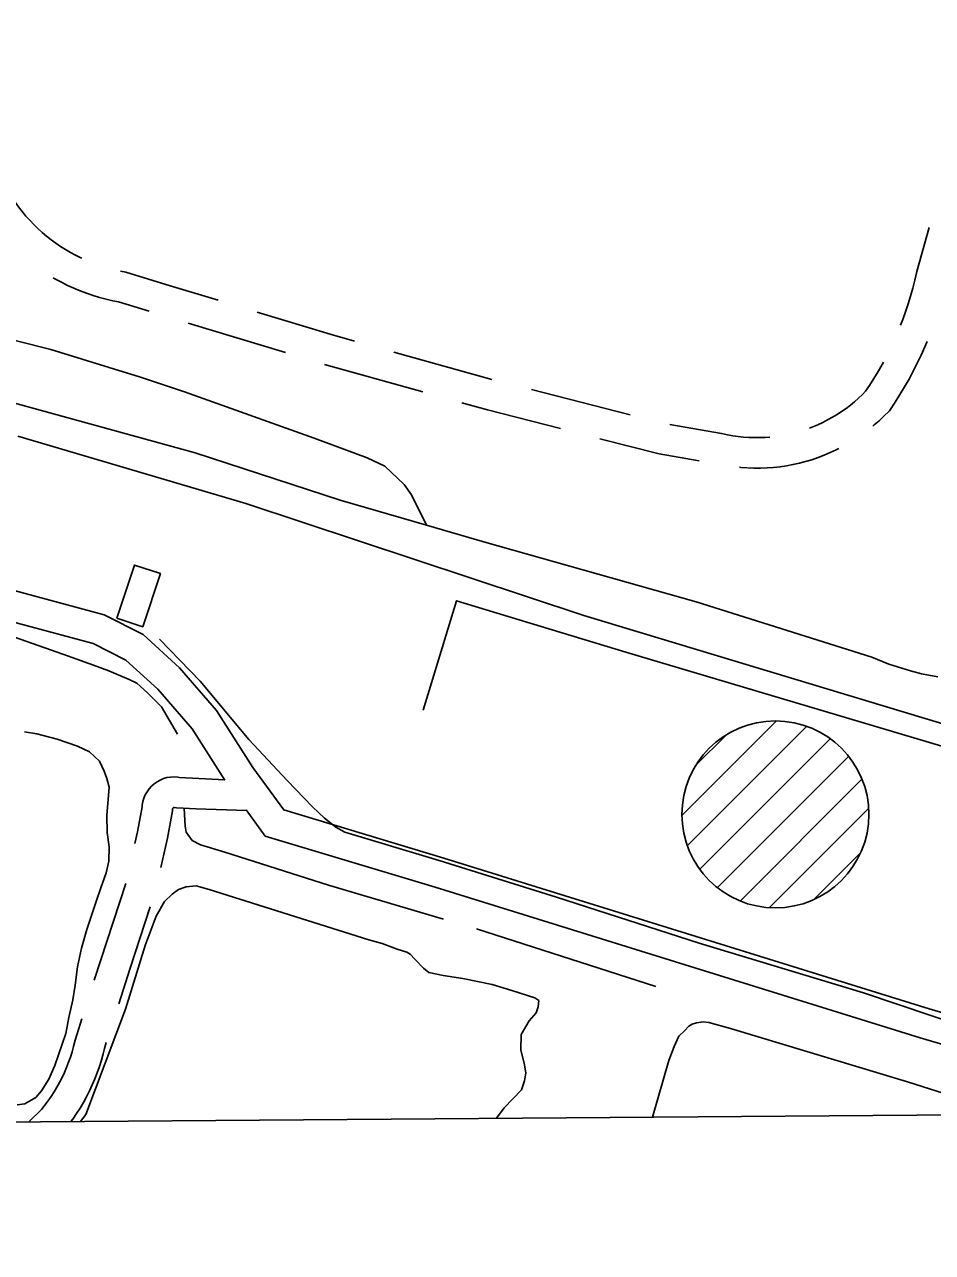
# Model space of a CAD drawing. Extents: x 3535183 to 3573198, y 534952 to 560562.
# Drawn here: x 3556330 to 3557221, y 540353 to 541559 of the extents above; entities that cross this region are included whole.
import ezdxf

# ---------------------------------------------------------------- set-up
doc = ezdxf.new("R2010")
doc.units = 0
for name, color, linetype in [('V-BLDG-OTLN', 7, 'Continuous'), ('V-DOMW-TANK', 7, 'Continuous'), ('V-GRID-FRAM', 7, 'Continuous'), ('V-ROAD-CNTR', 7, 'Continuous'), ('V-SITE-OTLN', 7, 'Continuous'), ('V-TOPO-SHOR', 7, 'Continuous'), ('V-UTIL-LINE', 7, 'Continuous')]:
    doc.layers.add(name, color=color, linetype=linetype)

msp = doc.modelspace()

# ---------------------------------------------------------------- linework, layer by layer
at = {"layer": 'V-BLDG-OTLN'}
msp.add_lwpolyline([(3556420.7, 540975.7), (3556438, 541027.8), (3556463.5, 541019.4), (3556446.1, 540967.2)], close=True, dxfattribs=at)
at = {"layer": 'V-DOMW-TANK'}
for p, q in [((3556975.6, 540782.3), (3557067.9, 540874.6)), ((3556980.7, 540752.1), (3557097.8, 540869.2)), ((3556989.5, 540831.6), (3557018.4, 540860.4)), ((3556993, 540729), (3557121, 540857)), ((3557010.4, 540711), (3557139.1, 540839.8)), ((3557032.8, 540698), (3557152.2, 540817.5)), ((3557061.5, 540691.4), (3557158.6, 540788.6)), ((3557104.8, 540699.3), (3557150.9, 540745.5))]:
    msp.add_line(p, q, dxfattribs=at)
msp.add_circle((3557067.2, 540782.9), 91.8, dxfattribs=at)
at = {"layer": 'V-GRID-FRAM'}
msp.add_lwpolyline([(3539245.8, 558535.3), (3570887.5, 558774.6), (3571033, 540592.1), (3539375.4, 540352.7), (3539245.8, 558535.3)], dxfattribs=at)
at = {"layer": 'V-ROAD-CNTR'}
for p, q in [((3556586.3, 541236.5), (3556490.6, 541265.4)), ((3556788.9, 541210), (3556692.6, 541237)), ((3556720.9, 541197.9), (3556624.6, 541224.9)), ((3556924.5, 541175.3), (3556827.6, 541200.1))]:
    msp.add_line(p, q, dxfattribs=at)
for points in [[(3556386.3, 541329.1), (3556385.3, 541329.5), (3556380.2, 541332.1), (3556375.2, 541334.8), (3556370.3, 541337.7), (3556365.5, 541340.7), (3556360.8, 541344), (3556356.2, 541347.3), (3556351.7, 541350.8), (3556347.4, 541354.5), (3556343.2, 541358.3), (3556339.1, 541362.3), (3556335.1, 541366.4), (3556331.3, 541370.6), (3556327.7, 541375), (3556324.1, 541379.5), (3556320.8, 541384.1), (3556317.6, 541388.8), (3556314.2, 541394.1), (3556313.4, 541395.3)], [(3557218.2, 541359.2), (3557205.9, 541316.1), (3557204, 541307.6), (3557202, 541299.7), (3557199.9, 541291.9), (3557197.6, 541284.2), (3557195, 541276.5), (3557192.3, 541268.9), (3557190.1, 541263.3)], [(3556452.4, 541277.1), (3556422.3, 541286.3), (3556416.7, 541287.4), (3556410.2, 541288.9), (3556403.7, 541290.6), (3556397.3, 541292.6), (3556390.9, 541294.7), (3556384.6, 541297.1), (3556378.4, 541299.7), (3556372.3, 541302.5), (3556366.3, 541305.5), (3556360.4, 541308.7), (3556358.3, 541309.9)], [(3556520, 541287.9), (3556468.8, 541303.4), (3556429.6, 541315.5), (3556424.2, 541316.5)], [(3556654.1, 541247.8), (3556630.2, 541254.5), (3556558.3, 541276.3)], [(3557216.1, 541247.4), (3557213.9, 541242.1), (3557210.3, 541234), (3557206.5, 541226.1), (3557202.5, 541218.2), (3557198.4, 541210.4), (3557194, 541202.7), (3557189.4, 541195.2), (3557184.7, 541187.7), (3557179.1, 541179.4), (3557173.8, 541174.1), (3557169.2, 541169.6), (3557164.3, 541165.4), (3557162.8, 541164.1)], [(3557173.2, 541227), (3557172.1, 541224.9), (3557168.1, 541217.9), (3557163.9, 541211), (3557159.6, 541204.2), (3557155.7, 541198.5), (3557152.8, 541195.4), (3557148.9, 541191.8), (3557144.9, 541188.2), (3557140.8, 541184.9), (3557136.5, 541181.6), (3557132.2, 541178.5), (3557127.7, 541175.6), (3557123.1, 541172.9), (3557118.5, 541170.3), (3557113.7, 541167.9), (3557108.9, 541165.6), (3557104, 541163.5), (3557100.6, 541162.3)], [(3556856.2, 541161.8), (3556784.5, 541180.1), (3556759.4, 541187.1)], [(3557041.6, 541153.1), (3557036, 541153.5), (3557030.7, 541154.1), (3557025.4, 541154.8), (3557020.1, 541155.8), (3557014.3, 541157), (3556963.4, 541165.8)], [(3556992.5, 541130.3), (3556953.2, 541137.1), (3556894.9, 541151.9)], [(3557061.7, 541153.5), (3557057.3, 541153.2), (3557052, 541153), (3557046.6, 541153), (3557041, 541153.1)], [(3557129.4, 541142.2), (3557126.8, 541140.9), (3557121, 541138.2), (3557115.1, 541135.7), (3557109.1, 541133.4), (3557103, 541131.3), (3557096.9, 541129.5), (3557090.7, 541127.9), (3557084.4, 541126.5), (3557078.1, 541125.3), (3557071.8, 541124.4), (3557065.4, 541123.7), (3557059, 541123.2), (3557052.6, 541123), (3557046.1, 541123), (3557040, 541123.2)], [(3557039.5, 541123.2), (3557033.3, 541123.6), (3557031.9, 541123.8)], [(3557427.4, 540530.4), (3557218, 540592), (3556741.8, 540740), (3556584.6, 540787.3), (3556554.3, 540829), (3556518.6, 540884.9), (3556482.3, 540927), (3556446.6, 540959.5), (3556408.2, 540978.9), (3556318.4, 541003), (3556229.5, 541032.2), (3556170.6, 541044.8), (3556112.4, 541047.5), (3556076.4, 541046.2), (3556024.8, 541026.1), (3555982.6, 540997.7), (3555926.7, 540961.9), (3555840.3, 540897.8), (3555771.2, 540844.5), (3555734.9, 540805.9), (3555711.3, 540758.9), (3555700.9, 540732), (3555676.8, 540680.3)], [(3556526.8, 540816.4), (3556494.5, 540866.9), (3556460.8, 540906), (3556429.4, 540934.5), (3556397.4, 540950.7), (3556309.8, 540974.2)], [(3556438.4, 540754.2), (3556440.9, 540765.7), (3556445.4, 540790.2), (3556445.6, 540792.1), (3556446.2, 540795.5), (3556447.2, 540798.9), (3556448.6, 540802.1), (3556450.4, 540805.1), (3556452.4, 540808), (3556454.8, 540810.6), (3556457.4, 540812.9), (3556460.2, 540814.9), (3556463.3, 540816.6), (3556466.5, 540818), (3556469.9, 540819), (3556473.4, 540819.6), (3556476.9, 540819.8), (3556480.4, 540819.6), (3556482.3, 540819.3), (3556526.8, 540816.8)], [(3556463.8, 540730.6), (3556470.3, 540759.7), (3556475.2, 540786.3), (3556475.3, 540788.1), (3556475.4, 540788.3), (3556475.4, 540788.5), (3556475.5, 540788.7), (3556475.6, 540788.9), (3556475.8, 540789.1), (3556475.9, 540789.2), (3556476.1, 540789.4), (3556476.2, 540789.5), (3556476.4, 540789.6), (3556476.6, 540789.7), (3556476.8, 540789.7), (3556477, 540789.7), (3556477.2, 540789.8), (3556477.3, 540789.7), (3556479.1, 540789.5), (3556498.7, 540788.3), (3556547.8, 540786.7)], [(3557432.7, 540497.6), (3557209.3, 540563.3), (3556733.1, 540711.3), (3556566.3, 540761.4), (3556547.5, 540787.3)], [(3556398.5, 540620.1), (3556404.9, 540640.1), (3556429.6, 540715.2)], [(3556422.5, 540597), (3556433.4, 540630.8), (3556453.5, 540692)], [(3556334.1, 540481), (3556346.8, 540493.2), (3556349.7, 540496.9), (3556353, 540501.3), (3556356.1, 540505.7), (3556359, 540510.3), (3556361.8, 540514.9), (3556364.4, 540519.7), (3556366.9, 540524.5), (3556369.2, 540529.4), (3556371.3, 540534.4), (3556373.3, 540539.5), (3556375.1, 540544.6), (3556376.7, 540549.8), (3556378.1, 540555), (3556379.6, 540561.1), (3556386.3, 540582.1)], [(3556375.5, 540481.3), (3556377.3, 540483.7), (3556381, 540489), (3556384.5, 540494.5), (3556387.8, 540500), (3556390.9, 540505.6), (3556393.8, 540511.4), (3556396.6, 540517.2), (3556399.1, 540523.1), (3556401.4, 540529.1), (3556403.6, 540535.2), (3556405.5, 540541.4), (3556407.2, 540547.6), (3556408.5, 540553.1), (3556410.3, 540558.9)]]:
    msp.add_lwpolyline(points, dxfattribs=at)
at = {"layer": 'V-SITE-OTLN'}
for p, q in [((3556323.3, 541154.3), (3556547.2, 541088.3)), ((3556547.2, 541088.3), (3556879.1, 540978.2)), ((3556879.1, 540978.2), (3557276, 540858.5)), ((3564149.4, 540540.1), (3556155.7, 540479.6))]:
    msp.add_line(p, q, dxfattribs=at)
at = {"layer": 'V-TOPO-SHOR'}
msp.add_line((3556773.7, 540670.5), (3556949.8, 540613.8), dxfattribs=at)
for points in [[(3556135.3, 541567.8), (3556149, 541546.1), (3556151.5, 541536.7), (3556150.1, 541501.8), (3556137.2, 541430.3), (3556131.6, 541384.8), (3556129.9, 541336.6), (3556131.2, 541300.3), (3556131.6, 541284.2), (3556133.9, 541268.8), (3556137.1, 541262), (3556146.3, 541252.4), (3556222.8, 541222), (3556313.4, 541188.7), (3556497.4, 541138), (3556640, 541091.5), (3556724.7, 541067), (3556782, 541050.4), (3556989.4, 540991.8), (3557162, 540937.3), (3557178.6, 540930.3), (3557199.9, 540923.8), (3557210.6, 540920.9), (3557226.6, 540917.9)], [(3556131.6, 541384.8), (3556149.6, 541345.6), (3556169.1, 541314.3), (3556182.7, 541295.3), (3556196.6, 541281.6), (3556215.1, 541272.5), (3556235.8, 541268), (3556265.9, 541262.7), (3556289.3, 541256.2), (3556356, 541239.4), (3556443.9, 541212.2), (3556487.2, 541197.9), (3556614.4, 541152.4), (3556666.3, 541133.2), (3556683.6, 541124.8), (3556702.7, 541107), (3556709.8, 541096.8), (3556724.7, 541067)], [(3556272.4, 540973.6), (3556367.7, 540940.2), (3556397.6, 540929.5), (3556412.9, 540923.8), (3556432.9, 540915.4), (3556440.2, 540911.9), (3556450.7, 540902.3), (3556464.5, 540888.6), (3556480.1, 540861.6)], [(3556462.5, 540955), (3556502.6, 540913.9), (3556550.4, 540856.6), (3556587.8, 540816.3), (3556612.8, 540790.3), (3556624.6, 540779.3), (3556635.8, 540770.4), (3556644.4, 540765.5), (3556737.1, 540737.5), (3556852.4, 540701.6), (3556992.3, 540656.5), (3557153.6, 540607.6), (3557286.8, 540562.7), (3557329.4, 540548.6)], [(3556330, 540863.9), (3556342.1, 540862), (3556362, 540856.9), (3556381.9, 540849.8), (3556393.9, 540844.5), (3556403.6, 540835.3), (3556408.1, 540825.4), (3556410.7, 540818.2), (3556413.2, 540809.5)], [(3556413.2, 540809.5), (3556410.7, 540781.7), (3556411.1, 540765.2), (3556413.2, 540751.1), (3556412.9, 540736.9), (3556410.3, 540725.6), (3556404.9, 540710.8), (3556400.7, 540698.3), (3556391.1, 540669.9), (3556386, 540651.5), (3556382.1, 540633.2), (3556379.8, 540615.1), (3556377.5, 540600.7), (3556373.6, 540583.5), (3556370.6, 540567.8), (3556359.7, 540536.3), (3556353.9, 540523), (3556346.6, 540511.4), (3556341, 540504.9), (3556330.3, 540498.8), (3556322.8, 540497.8)], [(3556486.7, 540788.6), (3556487.6, 540771.4), (3556488.8, 540765.3), (3556494.7, 540757.2), (3556502.7, 540753), (3556526.7, 540745.8), (3556628.6, 540713.5), (3556741.5, 540680.1)], [(3556385.1, 540481.3), (3556390.2, 540488.3), (3556429.2, 540591.5), (3556448.6, 540654.1), (3556459.2, 540682.8), (3556467.6, 540697.3), (3556475.1, 540704.6), (3556481.2, 540709.1), (3556488.6, 540711.7), (3556498.7, 540712.8), (3556511.4, 540709.2), (3556668, 540659.7), (3556681.3, 540656.1), (3556696, 540650.4), (3556705.3, 540647.6), (3556708.6, 540645.5), (3556713.2, 540640.7), (3556721.7, 540631.8), (3556727, 540627.7), (3556741.1, 540624.7), (3556760.4, 540621.6), (3556789.2, 540615.7), (3556808.5, 540609.9), (3556831.1, 540602.8), (3556835.1, 540600), (3556834.3, 540594), (3556832.2, 540588), (3556825.3, 540580.1), (3556817.7, 540566.8), (3556817.4, 540551.4), (3556820.4, 540538.6), (3556822.3, 540529.2), (3556820.8, 540521.1), (3556817.9, 540512.5), (3556800.8, 540494.7), (3556793.4, 540484.4)], [(3556946.4, 540485.6), (3556962.7, 540541.1), (3556967.7, 540555), (3556972.5, 540565), (3556978, 540570.3), (3556982.1, 540574.9), (3556985.5, 540576.8), (3556989.6, 540578.1), (3556996.3, 540579.3), (3557001.7, 540578.5), (3557023, 540572.7), (3557197, 540520.2), (3557246.3, 540504.4), (3557288.3, 540494.2), (3557312.5, 540488.4)]]:
    msp.add_lwpolyline(points, dxfattribs=at)
at = {"layer": 'V-UTIL-LINE'}
msp.add_lwpolyline([(3556721.3, 540885.4), (3556754, 540992.7), (3556920.4, 540942.3), (3557294.5, 540830.9), (3557337.7, 540983.6), (3557457.8, 540944.2), (3557548.1, 540915.6), (3557558.5, 540952.8)], dxfattribs=at)

doc.saveas('drawing.dxf')
